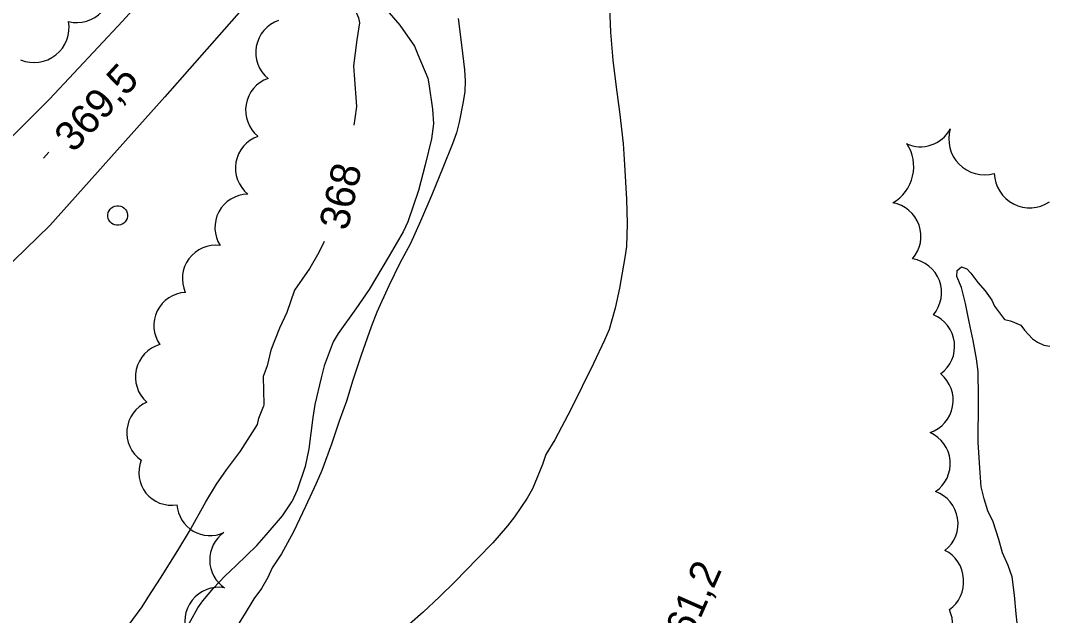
# Model space of a CAD drawing. Extents: x 287698 to 290158, y 5234163 to 5237182.
# Drawn here: x 288468 to 288572.5, y 5235568.4 to 5235628.8 of the extents above; entities that cross this region are included whole.
import ezdxf

# ---------------------------------------------------------------- set-up
doc = ezdxf.new("R2010")
doc.units = 0
for name, color, linetype in [('Niveau 2', 7, 'Continuous'), ('Niveau 21', 7, 'Continuous'), ('Niveau 3', 7, 'Continuous'), ('Niveau 36', 7, 'Continuous'), ('Niveau 4', 7, 'Continuous'), ('Niveau 44', 7, 'Continuous')]:
    doc.layers.add(name, color=color, linetype=linetype)

msp = doc.modelspace()

# ---------------------------------------------------------------- linework, layer by layer
at = {"layer": 'Niveau 2'}
for points in [[(288499.61, 5235640.21), (288499.19, 5235638.47), (288499.03, 5235637.05), (288499.33, 5235635.77), (288499.76, 5235634.85), (288501.06, 5235632.04), (288502.33, 5235629.1), (288502.44, 5235628.59), (288502.17, 5235626.86), (288501.83, 5235624.2), (288501.88, 5235623.25), (288502.11, 5235620.09), (288501.94, 5235618.86), (288501.84, 5235618.19)], [(288504.8, 5235630.33), (288506.51, 5235628.33), (288508, 5235626.2), (288508.36, 5235625.38), (288509.35, 5235622.96), (288509.46, 5235622.39), (288509.85, 5235619.8), (288509.93, 5235618.32), (288509.73, 5235616.81), (288509.1, 5235614.15), (288508.42, 5235611.54), (288507.33, 5235608.38), (288506.85, 5235607.34), (288505.45, 5235604.92), (288503.4, 5235601.51), (288502.07, 5235599.52), (288500.25, 5235597.04), (288499.75, 5235596.17), (288498.84, 5235593.74), (288498.54, 5235592.51), (288497.89, 5235589.82), (288497.7, 5235588.48), (288497.28, 5235585.33), (288496.91, 5235583.52), (288496.1, 5235581.13), (288495.56, 5235579.92)], [(288527.8, 5235630.15), (288527.9, 5235627.63), (288528.15, 5235624.78), (288528.48, 5235622.05), (288528.82, 5235619.55), (288529.21, 5235616.31), (288529.34, 5235614.16), (288529.53, 5235610.66), (288529.61, 5235608.2), (288529.54, 5235605.86), (288529.36, 5235604.74), (288528.82, 5235601.64), (288528.4, 5235599.59), (288527.76, 5235597.43), (288527.31, 5235596.36), (288526.2, 5235593.99), (288525.05, 5235591.64), (288523.91, 5235589.36), (288522.27, 5235586.24), (288521.36, 5235584.73), (288521.02, 5235583.73), (288520, 5235581.25), (288519.45, 5235580.31), (288518.16, 5235578.39), (288517.45, 5235577.48), (288515.96, 5235575.77), (288514.42, 5235574.16), (288512.11, 5235571.8), (288510.56, 5235570.27), (288508.88, 5235568.74), (288506.13, 5235566.28)], [(288512.44, 5235629.02), (288512.77, 5235626.34), (288513.09, 5235623.82), (288513.15, 5235622.69), (288513.11, 5235621.59), (288512.95, 5235620.56), (288512.56, 5235618.49), (288512.28, 5235617.4), (288511.88, 5235616.28), (288510.88, 5235613.84), (288509.76, 5235611.12), (288508.63, 5235608.43), (288507.61, 5235606.16), (288506.5, 5235604.1), (288505.39, 5235601.88), (288504.18, 5235599.19), (288503.6, 5235597.7), (288502.59, 5235594.82), (288501.74, 5235592.3), (288501.1, 5235590.14), (288500.35, 5235588.11), (288499.57, 5235585.78), (288498.61, 5235583.1), (288498.03, 5235581.79), (288496.96, 5235579.47), (288495.72, 5235576.89), (288494.52, 5235574.66), (288493.57, 5235573.22), (288493.13, 5235572.24), (288492.47, 5235571.12), (288491.69, 5235570.07), (288490.73, 5235568.45), (288488.79, 5235565.36)], [(288498.85, 5235606.37), (288498.3, 5235605.24), (288497.4, 5235603.65), (288495.83, 5235601.42), (288495.05, 5235599.16), (288494.29, 5235597.58), (288493.41, 5235595.34), (288493.05, 5235593.76), (288492.65, 5235592.65), (288492.72, 5235589.8), (288492.69, 5235589.61)], [(288478.93, 5235567.35), (288480.35, 5235569.28), (288480.96, 5235570.26), (288482.22, 5235572.18), (288484, 5235574.99), (288485.16, 5235576.95), (288486.83, 5235579.92), (288487.92, 5235581.73), (288488.94, 5235583.19), (288490.33, 5235585.09), (288492.08, 5235587.77), (288492.2, 5235588.42), (288492.69, 5235589.61)], [(288484.59, 5235566.58), (288486.01, 5235569.16), (288486.53, 5235569.86), (288487.62, 5235571.15), (288488.76, 5235572.37), (288489.9, 5235573.46), (288491.99, 5235575.5), (288492.94, 5235576.59), (288494.61, 5235578.51), (288495.56, 5235579.92), (288495.56, 5235579.92)]]:
    msp.add_lwpolyline(points, dxfattribs=at)
at = {"layer": 'Niveau 21'}
for points in [[(288562.24, 5235716.27), (288552.79, 5235704.84), (288541.92, 5235691.92), (288530.8, 5235678.12), (288517.95, 5235661.94), (288505.99, 5235647.29), (288494.19, 5235634.19), (288482.67, 5235621.05), (288470.98, 5235607.98), (288460.02, 5235597.36), (288450.18, 5235588.1), (288439.28, 5235579.45), (288425.79, 5235570.86), (288416.17, 5235565.9), (288404.36, 5235561.32)], [(288412.58, 5235574.13), (288418.65, 5235577.47), (288426.12, 5235581.71), (288432.71, 5235585.95), (288439.69, 5235591.35), (288445.94, 5235596.79), (288452.32, 5235602.86), (288458.5, 5235608.6), (288464.84, 5235614.72), (288470.94, 5235620.83), (288478.37, 5235628.75), (288485.32, 5235636.39), (288493.15, 5235645.55), (288501.27, 5235655.12), (288508.63, 5235664.08), (288515.68, 5235672.81), (288522.48, 5235680.85), (288527.84, 5235687.84), (288532.67, 5235694.05), (288535.15, 5235697.53)]]:
    msp.add_lwpolyline(points, dxfattribs=at)
at = {"layer": 'Niveau 3'}
msp.add_line((288470.36, 5235614.84), (288470.89, 5235615.43), dxfattribs=at)
at = {"layer": 'Niveau 36'}
msp.add_ellipse((288477.88, 5235609.01), major_axis=(0.994, -0.109), ratio=0.999984, dxfattribs=at)
at = {"layer": 'Niveau 4'}
msp.add_lwpolyline([(288569.29, 5235566.77), (288569.08, 5235568.57), (288568.92, 5235570.46), (288568.7, 5235572.31), (288568.27, 5235573.47), (288567.7, 5235574.75), (288567.33, 5235576.12), (288566.76, 5235577.91), (288566.22, 5235579.03), (288565.83, 5235580.24), (288565.53, 5235581.47), (288565.44, 5235582.86), (288565.24, 5235585.96), (288565.22, 5235587.43), (288565.28, 5235588.71), (288565.26, 5235590.56), (288565.23, 5235593.17), (288565.06, 5235594.45), (288564.73, 5235596.31), (288564.31, 5235598.2), (288563.96, 5235600.06), (288563.55, 5235601.71), (288563.08, 5235602.82), (288563.11, 5235603.41), (288563.56, 5235603.79), (288564.1, 5235603.6), (288564.49, 5235603.15), (288565.19, 5235602.19), (288565.93, 5235601.37), (288566.63, 5235600.41), (288566.91, 5235599.81), (288567.91, 5235598.44), (288568.52, 5235598.33), (288569.57, 5235597.89), (288569.94, 5235597.38), (288570.75, 5235596.5), (288571.27, 5235596.13), (288571.89, 5235595.85), (288572.5, 5235595.75)], dxfattribs=at)
at = {"layer": 'Niveau 44'}
for centre, radius, start, end in [((288469.38, 5235628.11), 3.56, 247.6141, 9.6193), ((288558.06, 5235601.19), 3.46, 319.3375, 81.4205), ((288559.39, 5235595.72), 3.46, 306.0317, 68.0071), ((288559.23, 5235590.24), 3.47, 288.8675, 50.5905), ((288558.96, 5235583.81), 3.44, 304.4589, 66.2231), ((288559.74, 5235577.72), 3.45, 308.0779, 70.1925), ((288488.17, 5235567.76), 3.49, 80.7331, 202.212)]:
    msp.add_arc(centre, radius, start, end, dxfattribs=at)
for centre, major_axis, ratio, start_param, end_param in [((288473.73, 5235632.09), (2.54, -2.38), 0.999805, 5.220516, 7.346048), ((288495.32, 5235625.57), (-3.37, 0.61), 0.999799, 5.21849, 7.347672), ((288494.28, 5235619.7), (-3.37, 0.58), 0.998735, 5.217926, 7.339807), ((288493.24, 5235613.83), (-3.12, 1.37), 0.999927, 5.459939, 7.585633), ((288559.42, 5235619.39), (2.26, 2.57), 0.984313, 3.425008, 4.941642), ((288565.9, 5235616.79), (-2.69, -2.47), 0.997275, 5.255775, 7.378471), ((288554.4, 5235613.98), (4.29, 0.11), 0.997398, 5.217777, 6.840596), ((288570.47, 5235613.39), (-1.64, -3.21), 0.99998, 5.215113, 7.344009), ((288491.2, 5235607.75), (-3.03, 1.68), 0.986108, 5.245276, 7.347878), ((288555.98, 5235606.89), (3.25, 1.17), 0.99822, 5.216689, 7.338195), ((288487.88, 5235602.56), (-2.8, 2.01), 0.989122, 5.212263, 7.320763), ((288484.98, 5235597.8), (-3.08, 1.55), 0.985398, 5.240407, 7.345661), ((288483.12, 5235592.61), (-3.29, 1), 0.999262, 5.293084, 7.41743), ((288482.24, 5235586.95), (-3.42, 0.33), 0.988804, 5.232235, 7.335028), ((288483.62, 5235583.13), (-2.87, -2.32), 0.934631, 5.271196, 7.286025), ((288487.3, 5235579.97), (-1.45, -3.17), 0.974555, 5.233236, 7.128042), ((288490.64, 5235574.03), (-3.39, 0.47), 0.998815, 5.473826, 7.40074), ((288560.59, 5235571.88), (-0.26, 3.42), 0.925696, 3.637684, 5.787094), ((288559.38, 5235567.31), (1.91, 2.85), 0.923877, 3.636311, 5.788467)]:
    msp.add_ellipse(centre, major_axis=major_axis, ratio=ratio, start_param=start_param, end_param=end_param, dxfattribs=at)

# ---------------------------------------------------------------- texts
at = {"layer": 'Niveau 2'}
msp.add_text('368', height=3, rotation=77.3985, dxfattribs=at).set_placement((288501.22, 5235607.38))
at = {"layer": 'Niveau 3'}
for s, rotation, p in [('369,5', 47.3555, (288473.39, 5235615.3)), ('361,2', 66.1217, (288535.2, 5235563.86))]:
    msp.add_text(s, height=3, rotation=rotation, dxfattribs=at).set_placement(p)

doc.saveas('drawing.dxf')
